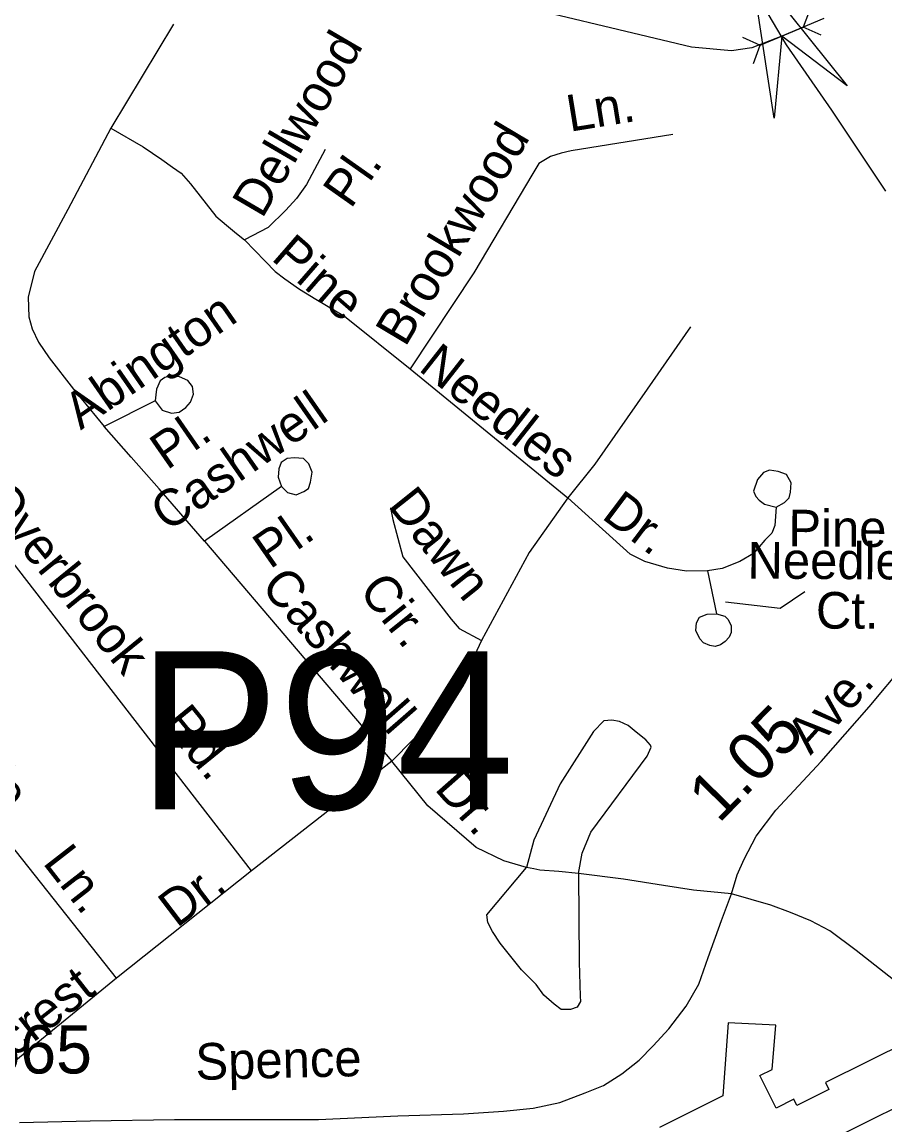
# Model space of a CAD drawing. Extents: x 2206922 to 2357709, y 510027 to 673830.
# Drawn here: x 2311623 to 2313861, y 593108 to 595969 of the extents above; entities that cross this region are included whole.
import ezdxf

# ---------------------------------------------------------------- set-up
doc = ezdxf.new("R2010")
doc.units = 0
for name, color, linetype in [('Exist Cultural Manufacturing Building Footprint', 7, 'Continuous'), ('Exist Hydrographic Misc Water Feature', 7, 'Continuous'), ('Exist Road Non-System Type 51', 7, 'Continuous'), ('Exist Road Non-System Type 51 Label', 7, 'Continuous'), ('Exist Road Secondary Mileage Hundredths English Label', 7, 'Continuous'), ('Exist Road Secondary Structure Culvert Attributed CELL', 7, 'Continuous'), ('Exist Road Secondary Structure Pipe CELL', 7, 'Continuous'), ('Exist Road Secondary Structure Pipe Number Label', 7, 'Continuous'), ('Exist Road Secondary Type 51 Attributed', 7, 'Continuous'), ('Exist Road Secondary Type 51 Label', 7, 'Continuous'), ('Exist Road Secondary Type 51 Number Label', 7, 'Continuous')]:
    doc.layers.add(name, color=color, linetype=linetype)

msp = doc.modelspace()

# ---------------------------------------------------------------- linework, layer by layer
at = {"layer": 'Exist Cultural Manufacturing Building Footprint'}
for p, q in [((2313454.1, 593372.8), (2313440.4, 593183.3)), ((2313577.9, 593366.6), (2313454.1, 593372.8)), ((2313568.6, 593252), (2313577.9, 593366.6)), ((2313924.5, 593326.4), (2313706.4, 593217.8)), ((2313536.5, 593236), (2313568.6, 593252)), ((2313578.4, 593151.8), (2313536.5, 593236)), ((2313706.4, 593217.8), (2313715.2, 593200)), ((2313376.8, 592899.1), (2313986.2, 593202.5)), ((2313715.2, 593200), (2313632.2, 593158.7)), ((2313440.4, 593183.3), (2313276, 593101.4)), ((2313624.3, 593174.7), (2313578.4, 593151.8)), ((2313632.2, 593158.7), (2313624.3, 593174.7))]:
    msp.add_line(p, q, dxfattribs=at)
at = {"layer": 'Exist Hydrographic Misc Water Feature'}
msp.add_lwpolyline([(2313701.9, 595977.8), (2313593.2, 595932.1), (2313515.5, 595902.3), (2313462.9, 595894.3), (2313358.8, 595903.4), (2312808.3, 596035.7)], dxfattribs=at)
at = {"layer": 'Exist Road Non-System Type 51'}
for p, q in [((2312015.8, 595963.4), (2311852.9, 595693.8)), ((2312629.7, 595069.1), (2313038.1, 594734.4)), ((2311967.8, 594986.3), (2311835.8, 594919.3)), ((2312295.3, 594764.3), (2312096.3, 594622.5)), ((2312096.3, 594622.5), (2312582.2, 594051.8)), ((2313400.4, 594545.1), (2313423.7, 594433.4)), ((2311867.5, 593489), (2311200.3, 594331.9)), ((2312582.2, 594051.8), (2312217.8, 593767.3)), ((2312217.8, 593767.3), (2311867.5, 593489)), ((2311867.5, 593489), (2311506.3, 593193.2))]:
    msp.add_line(p, q, dxfattribs=at)
for points in [[(2311852.9, 595693.8), (2311741.2, 595482.8), (2311654.9, 595321.9), (2311638.6, 595254.9), (2311640.4, 595203.8), (2311649.2, 595173), (2311665.1, 595138.6), (2311693.2, 595098.1), (2311756.6, 595016.2), (2311835.8, 594919.3)], [(2311852.9, 595693.8), (2311937.3, 595644.8), (2311985.4, 595612.5), (2312012.9, 595592.8), (2312035.1, 595577.1), (2312059.4, 595549.1), (2312125.2, 595464.9), (2312152.7, 595441.6), (2312179.1, 595420.5), (2312199.7, 595403.7)], [(2313310.3, 595677.5), (2313046.8, 595634.7), (2313021, 595628.4), (2312993, 595620.1), (2312963.3, 595601.9), (2312947.6, 595575.6), (2312794.3, 595318.2), (2312629.7, 595069.1)], [(2312409.1, 595637.9), (2312360.2, 595547.3), (2312334.6, 595511), (2312306.8, 595480.9), (2312261.4, 595436.2), (2312199.7, 595403.7)], [(2312199.7, 595403.7), (2312253, 595348.2), (2312279.4, 595321.8), (2312304.1, 595302.4), (2312342.8, 595276), (2312385, 595249.6), (2312459, 595205.6), (2312629.7, 595069.1)], [(2313356.8, 595178.3), (2313244.1, 595016.2), (2313108.6, 594822.4), (2313038.1, 594734.4)], [(2311967.8, 594986.3), (2311985.9, 594962.4), (2312010.1, 594954.6), (2312030, 594956.8), (2312047.9, 594969.1), (2312059.7, 594983.2), (2312067.5, 595003.3), (2312065.3, 595023.3), (2312053.2, 595039.2), (2312031, 595048.9), (2312005, 595050.6), (2311993.1, 595046.6), (2311981.3, 595038.3), (2311971.3, 595016.3), (2311969.5, 595002.2), (2311967.8, 594986.3)], [(2312096.3, 594622.5), (2311978.4, 594758.1), (2311906.2, 594840.1), (2311835.8, 594919.3)], [(2312295.3, 594764.3), (2312311.5, 594748.6), (2312333.6, 594742.9), (2312353.5, 594751.1), (2312365.3, 594759.1), (2312371.1, 594775.2), (2312374.8, 594801.1), (2312366.5, 594823.2), (2312352.4, 594837), (2312328.5, 594838.7), (2312310.6, 594836.6), (2312294.6, 594826.3), (2312288.8, 594810.3), (2312286.9, 594788.4), (2312295.3, 594764.3)], [(2312217.8, 593767.3), (2311409.7, 594810.4), (2311395.6, 594815.7), (2311382.8, 594805.1), (2311200.3, 594331.9)], [(2313578.5, 594710.9), (2313600.4, 594723), (2313612.3, 594735.1), (2313616.1, 594749.3), (2313617.8, 594773.3), (2313605.7, 594795.1), (2313583.6, 594802.8), (2313561.4, 594806.7), (2313545.7, 594800.4), (2313529.8, 594782.4), (2313520.2, 594752.2), (2313526.2, 594738.2), (2313534.4, 594728.4), (2313548.4, 594718.5), (2313578.5, 594710.9)], [(2313038.1, 594734.4), (2312937.8, 594592.6), (2312814.7, 594364.7)], [(2313400.4, 594545.1), (2313346.4, 594544.5), (2313296.5, 594551.9), (2313238.1, 594569.3), (2313200.1, 594588.8), (2313038.1, 594734.4)], [(2312578.7, 594708.8), (2312584, 594678.9), (2312610.4, 594582), (2312736.1, 594420), (2312756.4, 594396.2), (2312814.7, 594364.7)], [(2313578.5, 594710.9), (2313575, 594662.8), (2313567.2, 594642.9), (2313549.4, 594624.5), (2313519.9, 594590.3), (2313484.2, 594569.9), (2313438.3, 594551.4), (2313400.4, 594545.1)], [(2313423.7, 594433.4), (2313445.7, 594427.5), (2313453.6, 594419.6), (2313461.9, 594403.7), (2313462, 594385.7), (2313456.3, 594373.7), (2313446.4, 594361.7), (2313434.5, 594353.4), (2313420.5, 594349.3), (2313406.4, 594351.3), (2313390.5, 594359), (2313380.3, 594368.8), (2313370, 594390.8), (2313371.8, 594410.7), (2313379.6, 594424.8), (2313399.7, 594433), (2313423.7, 594433.4)], [(2312814.7, 594364.7), (2312784.6, 594301.9), (2312737.1, 594220.9), (2312689.6, 594164.5), (2312636.8, 594108.2), (2312582.2, 594051.8)], [(2313066.3, 593760.3), (2313075.1, 593813.1), (2313098, 593867.7), (2313244.1, 594065), (2313254.2, 594087.6), (2313252.9, 594093.2), (2313240.6, 594107.3), (2313215.9, 594126.7), (2313194.8, 594144.3), (2313171.9, 594154.8), (2313152.6, 594158.4), (2313131.4, 594156.6), (2313105, 594128.4), (2313018.8, 593992.8), (2312950.1, 593846.6), (2312930.8, 593776.1)], [(2312930.8, 593776.1), (2312872.7, 593792.9), (2312800.5, 593828.1), (2312675.2, 593935.6), (2312582.2, 594051.8)], [(2313066.3, 593760.3), (2313067.5, 593530), (2313070.5, 593442.1), (2313070.7, 593428.1), (2313062.8, 593413.9), (2313044.9, 593407.8), (2313020.9, 593407.4), (2313002.7, 593421.3), (2312976.4, 593445), (2312956.2, 593472.8), (2312917.7, 593510.3), (2312863.1, 593579.7), (2312842.7, 593609.5), (2312830.5, 593633.4), (2312828.3, 593653.3), (2312930.8, 593776.1)], [(2313066.3, 593760.3), (2313015.3, 593765.6), (2312966, 593769.1), (2312950.1, 593772.6), (2312930.8, 593776.1)], [(2313462.4, 593707.4), (2313363.8, 593717.1), (2313286.4, 593729.4), (2313182.5, 593745.3), (2313066.3, 593760.3)], [(2314083.8, 593252.1), (2314011.6, 593370.1), (2313971.1, 593410.6), (2313883.1, 593484.6), (2313786.3, 593560.3), (2313717.6, 593611.4), (2313668.4, 593637.8), (2313615.5, 593659), (2313564.5, 593678.4), (2313462.4, 593707.4)]]:
    msp.add_lwpolyline(points, dxfattribs=at)
at = {"layer": 'Exist Road Non-System Type 51 Label'}
msp.add_lwpolyline([(2313653.3, 594491.3), (2313589.2, 594447.8), (2313447.2, 594463.8)], dxfattribs=at)
at = {"layer": 'Exist Road Secondary Structure Culvert Attributed CELL'}
msp.add_lwpolyline([(2313573.5, 595719.8), (2313512.7, 596115.1), (2313763, 595803.1), (2313593.2, 595932.1)], close=True, dxfattribs=at)
at = {"layer": 'Exist Road Secondary Structure Pipe CELL'}
for p, q in [((2313667.1, 596002.8), (2313649, 595955.3)), ((2313537.4, 595908.8), (2313649, 595955.3)), ((2313695.4, 595934.7), (2313649, 595955.3)), ((2313491, 595929.4), (2313537.4, 595908.8)), ((2313519.4, 595861.3), (2313537.4, 595908.8))]:
    msp.add_line(p, q, dxfattribs=at)
at = {"layer": 'Exist Road Secondary Type 51 Attributed'}
for points in [[(2313862.9, 595530.3), (2313722.9, 595740.4), (2313605.3, 595910), (2313557.7, 595989.8)], [(2311616.3, 593114.8), (2311799.7, 593119), (2312018.1, 593121.8), (2312391.3, 593121.8), (2312597.1, 593131.6), (2312767.9, 593137.2), (2312871.5, 593144.2), (2312948.6, 593151.2), (2313017.2, 593166.6), (2313083, 593191.8), (2313130.6, 593210), (2313178.2, 593240.9), (2313223, 593275.9), (2313259.4, 593313.7), (2313300, 593357.2), (2313344.8, 593416), (2313378.4, 593473.4), (2313402.2, 593542.1), (2313437.2, 593638.8), (2313462.4, 593707.4), (2313477.8, 593756.5), (2313496, 593797.1), (2313526.8, 593857.4), (2313577.3, 593924.6), (2313694.9, 594050.7), (2313819.5, 594192.2), (2313912.5, 594303)]]:
    msp.add_lwpolyline(points, dxfattribs=at)

# ---------------------------------------------------------------- texts
at = {"layer": 'Exist Road Non-System Type 51 Label'}
for s, rotation, p in [('Dellwood', 59.6831, (2312245.4, 595456.5)), ('Ln.', 9.2263, (2313043.3, 595684)), ('Brookwood', 59.2233, (2312616.5, 595123.5)), ('Pl.', 54.8062, (2312475.2, 595482)), ('Pine', 318.9935, (2312266.4, 595353.8)), ('Abington', 34.7645, (2311774.7, 594909.1)), ('Needles', 321.8229, (2312648.1, 595066.9)), ('Cashwell', 34.8616, (2312000, 594644.6)), ('Pl.', 34.7645, (2311998.7, 594805.2)), ('Overbrook', 309.0639, (2311513.3, 594729.9)), ('Dawn', 308.6105, (2312569.5, 594713.8)), ('Dr.', 323.0106, (2313122.9, 594683.2)), ('Pine', 359.637, (2313610, 594608.9)), ('Pl.', 34.8616, (2312265.8, 594547.9)), ('Needles', 359.6628, (2313504, 594525.4)), ('Cashwell', 311.1603, (2312239.2, 594502.8)), ('Cir.', 308.6105, (2312493.6, 594492.5)), ('Ct.', 359.8682, (2313681.7, 594395.5)), ('Hilldale', 307.8541, (2311319.4, 594244.4)), ('Rd.', 309.0639, (2311983.9, 594148.5)), ('Dr.', 311.3665, (2312690.3, 593979.1)), ('Ln.', 307.8541, (2311674.4, 593787.8)), ('Dr.', 37.2812, (2312024.2, 593617.7)), ('Hillcrest', 38.1019, (2311462.7, 593172.4))]:
    msp.add_text(s, height=95, rotation=rotation, dxfattribs=at).set_placement(p)
at = {"layer": 'Exist Road Secondary Mileage Hundredths English Label'}
msp.add_text('1.05', height=125, rotation=45.5902, dxfattribs=at).set_placement((2313429.5, 593888))
at = {"layer": 'Exist Road Secondary Structure Pipe Number Label'}
msp.add_text('P94', height=410.1, dxfattribs=at).set_placement((2311923.2, 593926.8))
at = {"layer": 'Exist Road Secondary Type 51 Label'}
for s, rotation, p in [('Ave.', 48.0301, (2313667.6, 594065.3)), ('Spence', 1.3652, (2312073.6, 593224.7))]:
    msp.add_text(s, height=95, rotation=rotation, dxfattribs=at).set_placement(p)
at = {"layer": 'Exist Road Secondary Type 51 Number Label'}
msp.add_text('1565', height=125, dxfattribs=at).set_placement((2311432.3, 593241.6))

doc.saveas('drawing.dxf')
